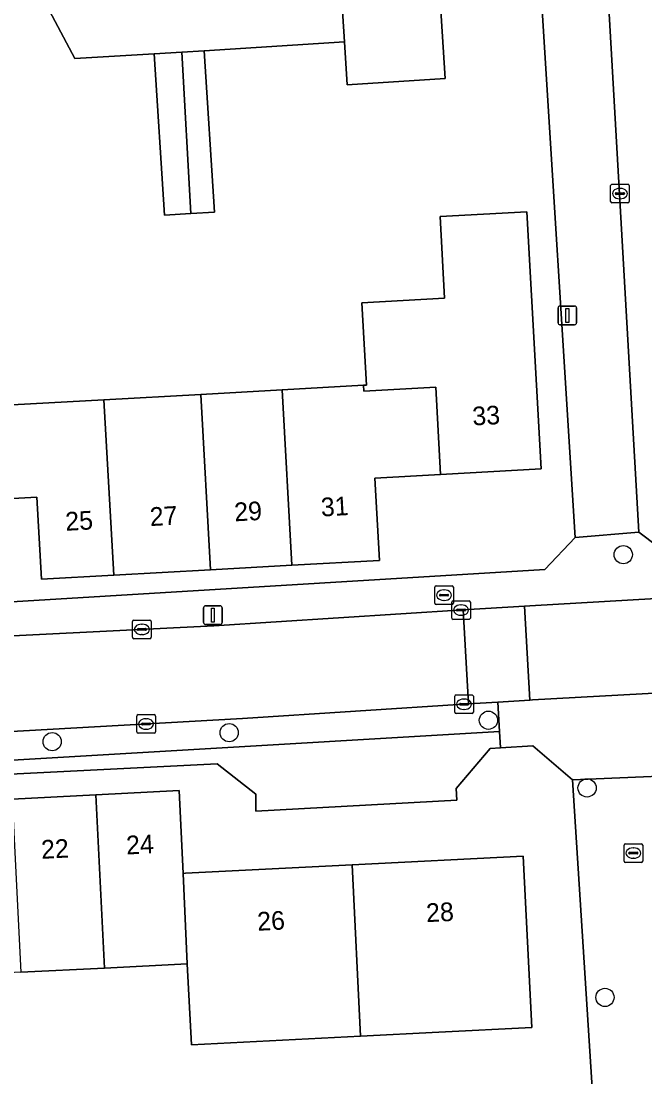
# Model space of a CAD drawing. Extents: x 158455 to 159797, y 387218 to 388672.
# Drawn here: x 159021.2 to 159054.6, y 387792.3 to 387848.9 of the extents above; entities that cross this region are included whole.
import ezdxf

# ---------------------------------------------------------------- set-up
doc = ezdxf.new("R2010")
doc.units = 0
for name, color, linetype in [('IMGEO_Boom', 7, 'Continuous'), ('IMGEO_Brandkraan', 7, 'Continuous'), ('IMGEO_Erf', 7, 'Continuous'), ('IMGEO_Kolk', 7, 'Continuous'), ('IMGEO_Lichtmast', 7, 'Continuous'), ('IMGEO_Pand', 7, 'Continuous'), ('IMGEO_Pand_nummerreeks', 7, 'Continuous'), ('IMGEO_Parkeervlak_open', 7, 'Continuous'), ('IMGEO_Rijbaan_lokaal_open', 7, 'Continuous'), ('IMGEO_Voetpad_open', 7, 'Continuous')]:
    doc.layers.add(name, color=color, linetype=linetype)

msp = doc.modelspace()

# ---------------------------------------------------------------- linework, layer by layer
at = {"layer": 'IMGEO_Boom'}
for centre in [(159053.475, 387820.335), (159046.244, 387811.453), (159022.84, 387810.306), (159032.336, 387810.791), (159051.535, 387807.825), (159052.493, 387796.59)]:
    msp.add_circle(centre, 0.489, dxfattribs=at)
at = {"layer": 'IMGEO_Brandkraan'}
for p, q in [((159043.362, 387817.735), (159043.362, 387818.587)), ((159043.437, 387818.661), (159044.289, 387818.661)), ((159043.621, 387818.155), (159043.621, 387818.167)), ((159043.664, 387818.204), (159044.062, 387818.204)), ((159043.85, 387818.441), (159043.875, 387818.441)), ((159044.105, 387818.167), (159044.105, 387818.155)), ((159044.363, 387818.587), (159044.363, 387817.735)), ((159044.289, 387817.661), (159043.437, 387817.661)), ((159044.059, 387818.118), (159043.661, 387818.118)), ((159043.873, 387817.881), (159043.848, 387817.881))]:
    msp.add_line(p, q, dxfattribs=at)
for points in [[(159043.362, 387817.735), (159043.362, 387818.587)], [(159043.437, 387818.661), (159044.289, 387818.661)], [(159044.363, 387818.587), (159044.363, 387817.735)], [(159044.289, 387817.661), (159043.437, 387817.661)]]:
    msp.add_lwpolyline(points, dxfattribs=at)
for centre, radius, start, end in [((159043.439, 387818.585), 0.0765, 91.552, 178.448), ((159043.439, 387818.585), 0.0765, 91.552, 178.448), ((159043.661, 387818.164), 0.0403, 85.8775, 175.7526), ((159043.658, 387818.154), 0.0366, 178.938, 274.7102), ((159044.062, 387818.161), 0.043, 264.8664, 352.4533), ((159044.066, 387818.166), 0.0386, 1.7309, 96.639), ((159044.287, 387818.585), 0.0765, 1.552, 88.448), ((159044.287, 387818.585), 0.0765, 1.552, 88.448), ((159043.439, 387817.737), 0.0765, 181.552, 268.448), ((159043.439, 387817.737), 0.0765, 181.552, 268.448), ((159044.287, 387817.737), 0.0765, 271.552, 358.448), ((159044.287, 387817.737), 0.0765, 271.552, 358.448)]:
    msp.add_arc(centre, radius, start, end, dxfattribs=at)
for centre, major_axis, ratio, start_param, end_param in [((159043.849, 387818.161), (-0.387, 0.002), 0.722429, 4.712389, 7.853982), ((159043.874, 387818.161), (-0.39, 0.002), 0.717154, 1.570796, 4.712389)]:
    msp.add_ellipse(centre, major_axis=major_axis, ratio=ratio, start_param=start_param, end_param=end_param, dxfattribs=at)
at = {"layer": 'IMGEO_Erf'}
for points in [[(159028.309, 387847.187), (159024.048, 387846.933), (159021.184, 387852.367), (159018.703, 387850.812), (159015.954, 387855.199), (159020.359, 387857.959), (159017.667, 387862.251), (159000.488, 387851.729), (159000, 387852.422), (158997.549, 387853.092), (158990.479, 387848.629), (158989.749, 387845.829), (159000, 387830.047), (159005.394, 387821.005), (159007.183, 387818.548)], [(159088.062, 387845.241), (159084.135, 387843.24), (159082.872, 387845.718), (159083.781, 387846.181), (159080.472, 387853.067), (159077.184, 387852.877), (159077.431, 387848.192), (159072.264, 387847.92), (159071.989, 387853.144), (159066.162, 387852.756), (159066.316, 387849.856), (159062.418, 387849.649), (159056.491, 387849.334), (159056.337, 387852.234), (159052.566, 387852.034), (159052.594, 387851.551), (159054.31, 387821.544), (159056.359, 387820.007), (159071.359, 387820.892), (159076.793, 387821.476), (159081.964, 387822.669)], [(159010.868, 387817.282), (159013.577, 387817.374), (159049.265, 387819.542), (159050.903, 387821.262), (159049.017, 387851.256), (159043.606, 387850.927), (159043.922, 387845.858), (159038.667, 387845.531), (159038.523, 387847.84), (159030.986, 387847.359), (159031.541, 387838.704), (159030.271, 387838.622), (159028.864, 387838.532), (159028.309, 387847.187)], [(159017.722, 387828.198), (159025.618, 387828.639), (159030.811, 387828.929), (159035.179, 387829.172), (159039.548, 387829.416), (159039.704, 387829.425), (159039.458, 387833.843), (159043.895, 387834.09), (159043.651, 387838.465), (159048.299, 387838.725), (159049.068, 387824.936), (159043.677, 387824.635), (159040.154, 387824.438), (159040.4, 387820.026), (159035.704, 387819.764), (159031.335, 387819.52), (159026.143, 387819.23), (159022.269, 387819.014), (159022.023, 387823.417), (159017.534, 387823.167)], [(159051.951, 387789.512), (159050.754, 387808.265), (159048.621, 387810.087), (159046.888, 387809.971), (159046.336, 387809.934), (159044.506, 387807.79), (159044.544, 387807.165), (159033.766, 387806.574), (159033.766, 387807.482), (159031.688, 387809.123), (159004.865, 387807.775), (159000, 387798.149), (158997.78, 387793.756), (158998.443, 387779.94)]]:
    msp.add_lwpolyline(points, dxfattribs=at)
msp.add_lwpolyline([(159012.511, 387797.502), (159012.692, 387792.92), (159008.311, 387792.698), (159003.317, 387792.444), (159002.838, 387801.881), (159011.766, 387802.334), (159011.541, 387806.76), (159012.039, 387806.785), (159016.368, 387807.005), (159020.698, 387807.225), (159025.176, 387807.452), (159029.657, 387807.679), (159029.864, 387803.244), (159029.994, 387803.251), (159038.929, 387803.705), (159048.107, 387804.171), (159048.574, 387794.977), (159043.581, 387794.724), (159039.389, 387794.511), (159030.31, 387794.05), (159030.09, 387798.393), (159025.646, 387798.168), (159021.163, 387797.94), (159016.84, 387797.721)], close=True, dxfattribs=at)
at = {"layer": 'IMGEO_Kolk'}
for p, q in [((159052.796, 387839.268), (159052.796, 387840.12)), ((159052.871, 387840.194), (159053.723, 387840.194)), ((159053.055, 387839.688), (159053.055, 387839.7)), ((159053.493, 387839.651), (159053.095, 387839.651)), ((159053.098, 387839.737), (159053.496, 387839.737)), ((159053.284, 387839.974), (159053.309, 387839.974)), ((159053.539, 387839.7), (159053.539, 387839.688)), ((159053.797, 387840.12), (159053.797, 387839.268)), ((159053.723, 387839.194), (159052.871, 387839.194)), ((159053.307, 387839.414), (159053.282, 387839.414)), ((159044.275, 387816.936), (159044.275, 387817.788)), ((159044.35, 387817.862), (159045.202, 387817.862)), ((159044.763, 387817.642), (159044.788, 387817.642)), ((159045.276, 387817.788), (159045.276, 387816.936)), ((159044.534, 387817.356), (159044.534, 387817.368)), ((159044.972, 387817.319), (159044.574, 387817.319)), ((159044.577, 387817.405), (159044.975, 387817.405)), ((159044.786, 387817.082), (159044.761, 387817.082)), ((159045.018, 387817.368), (159045.018, 387817.356)), ((159027.151, 387815.9), (159027.151, 387816.752)), ((159027.226, 387816.826), (159028.078, 387816.826)), ((159027.639, 387816.606), (159027.664, 387816.606)), ((159028.152, 387816.752), (159028.152, 387815.9)), ((159045.202, 387816.862), (159044.35, 387816.862)), ((159027.41, 387816.32), (159027.41, 387816.332)), ((159027.848, 387816.283), (159027.45, 387816.283)), ((159027.453, 387816.369), (159027.851, 387816.369)), ((159027.662, 387816.046), (159027.637, 387816.046)), ((159027.894, 387816.332), (159027.894, 387816.32)), ((159028.078, 387815.826), (159027.226, 387815.826)), ((159044.435, 387811.885), (159044.435, 387812.737)), ((159044.51, 387812.811), (159045.362, 387812.811)), ((159044.923, 387812.591), (159044.948, 387812.591)), ((159045.436, 387812.737), (159045.436, 387811.885)), ((159044.694, 387812.305), (159044.694, 387812.317)), ((159045.132, 387812.268), (159044.734, 387812.268)), ((159044.737, 387812.354), (159045.135, 387812.354)), ((159044.946, 387812.031), (159044.921, 387812.031)), ((159045.178, 387812.317), (159045.178, 387812.305)), ((159027.378, 387810.827), (159027.378, 387811.679)), ((159027.453, 387811.753), (159028.305, 387811.753)), ((159027.866, 387811.533), (159027.891, 387811.533)), ((159028.379, 387811.679), (159028.379, 387810.827)), ((159045.362, 387811.811), (159044.51, 387811.811)), ((159027.637, 387811.247), (159027.637, 387811.259)), ((159028.075, 387811.21), (159027.677, 387811.21)), ((159027.68, 387811.296), (159028.078, 387811.296)), ((159027.889, 387810.973), (159027.864, 387810.973)), ((159028.121, 387811.259), (159028.121, 387811.247)), ((159028.305, 387810.753), (159027.453, 387810.753)), ((159053.519, 387803.904), (159053.519, 387804.756)), ((159053.594, 387804.83), (159054.446, 387804.83)), ((159054.007, 387804.61), (159054.032, 387804.61)), ((159054.52, 387804.756), (159054.52, 387803.904)), ((159053.778, 387804.324), (159053.778, 387804.336)), ((159054.216, 387804.287), (159053.818, 387804.287)), ((159053.821, 387804.373), (159054.219, 387804.373)), ((159054.03, 387804.05), (159054.005, 387804.05)), ((159054.262, 387804.336), (159054.262, 387804.324)), ((159054.446, 387803.83), (159053.594, 387803.83))]:
    msp.add_line(p, q, dxfattribs=at)
for points in [[(159052.796, 387839.268), (159052.796, 387840.12)], [(159052.871, 387840.194), (159053.723, 387840.194)], [(159053.797, 387840.12), (159053.797, 387839.268)], [(159053.723, 387839.194), (159052.871, 387839.194)], [(159044.275, 387816.936), (159044.275, 387817.788)], [(159044.35, 387817.862), (159045.202, 387817.862)], [(159045.276, 387817.788), (159045.276, 387816.936)], [(159027.151, 387815.9), (159027.151, 387816.752)], [(159027.226, 387816.826), (159028.078, 387816.826)], [(159028.152, 387816.752), (159028.152, 387815.9)], [(159045.202, 387816.862), (159044.35, 387816.862)], [(159028.078, 387815.826), (159027.226, 387815.826)], [(159044.435, 387811.885), (159044.435, 387812.737)], [(159044.51, 387812.811), (159045.362, 387812.811)], [(159045.436, 387812.737), (159045.436, 387811.885)], [(159027.378, 387810.827), (159027.378, 387811.679)], [(159027.453, 387811.753), (159028.305, 387811.753)], [(159028.379, 387811.679), (159028.379, 387810.827)], [(159045.362, 387811.811), (159044.51, 387811.811)], [(159028.305, 387810.753), (159027.453, 387810.753)], [(159053.519, 387803.904), (159053.519, 387804.756)], [(159053.594, 387804.83), (159054.446, 387804.83)], [(159054.52, 387804.756), (159054.52, 387803.904)], [(159054.446, 387803.83), (159053.594, 387803.83)]]:
    msp.add_lwpolyline(points, dxfattribs=at)
for centre, radius, start, end in [((159052.873, 387840.118), 0.0765, 91.552, 178.448), ((159052.873, 387840.118), 0.0765, 91.552, 178.448), ((159053.095, 387839.697), 0.0403, 85.8775, 175.7526), ((159053.092, 387839.687), 0.0366, 178.938, 274.7102), ((159053.496, 387839.694), 0.043, 264.8664, 352.4533), ((159053.5, 387839.699), 0.0386, 1.7309, 96.639), ((159053.721, 387840.118), 0.0765, 1.552, 88.448), ((159053.721, 387840.118), 0.0765, 1.552, 88.448), ((159052.873, 387839.27), 0.0765, 181.552, 268.448), ((159052.873, 387839.27), 0.0765, 181.552, 268.448), ((159053.721, 387839.27), 0.0765, 271.552, 358.448), ((159053.721, 387839.27), 0.0765, 271.552, 358.448), ((159044.352, 387817.786), 0.0765, 91.552, 178.448), ((159044.352, 387817.786), 0.0765, 91.552, 178.448), ((159045.2, 387817.786), 0.0765, 1.552, 88.448), ((159045.2, 387817.786), 0.0765, 1.552, 88.448), ((159044.574, 387817.365), 0.0403, 85.8775, 175.7526), ((159044.571, 387817.355), 0.0366, 178.938, 274.7102), ((159044.975, 387817.362), 0.043, 264.8664, 352.4533), ((159044.979, 387817.367), 0.0386, 1.7309, 96.639), ((159027.228, 387816.75), 0.0765, 91.552, 178.448), ((159027.228, 387816.75), 0.0765, 91.552, 178.448), ((159028.076, 387816.75), 0.0765, 1.552, 88.448), ((159028.076, 387816.75), 0.0765, 1.552, 88.448), ((159044.352, 387816.938), 0.0765, 181.552, 268.448), ((159044.352, 387816.938), 0.0765, 181.552, 268.448), ((159045.2, 387816.938), 0.0765, 271.552, 358.448), ((159045.2, 387816.938), 0.0765, 271.552, 358.448), ((159027.228, 387815.902), 0.0765, 181.552, 268.448), ((159027.228, 387815.902), 0.0765, 181.552, 268.448), ((159027.45, 387816.329), 0.0403, 85.8775, 175.7526), ((159027.447, 387816.319), 0.0366, 178.938, 274.7102), ((159027.851, 387816.326), 0.043, 264.8664, 352.4533), ((159027.855, 387816.331), 0.0386, 1.7309, 96.639), ((159028.076, 387815.902), 0.0765, 271.552, 358.448), ((159028.076, 387815.902), 0.0765, 271.552, 358.448), ((159044.512, 387812.735), 0.0765, 91.552, 178.448), ((159044.512, 387812.735), 0.0765, 91.552, 178.448), ((159045.36, 387812.735), 0.0765, 1.552, 88.448), ((159045.36, 387812.735), 0.0765, 1.552, 88.448), ((159044.734, 387812.314), 0.0403, 85.8775, 175.7526), ((159044.731, 387812.304), 0.0366, 178.938, 274.7102), ((159045.135, 387812.311), 0.043, 264.8664, 352.4533), ((159045.139, 387812.316), 0.0386, 1.7309, 96.639), ((159027.455, 387811.677), 0.0765, 91.552, 178.448), ((159027.455, 387811.677), 0.0765, 91.552, 178.448), ((159028.303, 387811.677), 0.0765, 1.552, 88.448), ((159028.303, 387811.677), 0.0765, 1.552, 88.448), ((159044.512, 387811.887), 0.0765, 181.552, 268.448), ((159044.512, 387811.887), 0.0765, 181.552, 268.448), ((159045.36, 387811.887), 0.0765, 271.552, 358.448), ((159045.36, 387811.887), 0.0765, 271.552, 358.448), ((159027.455, 387810.829), 0.0765, 181.552, 268.448), ((159027.455, 387810.829), 0.0765, 181.552, 268.448), ((159027.677, 387811.256), 0.0403, 85.8775, 175.7526), ((159027.674, 387811.246), 0.0366, 178.938, 274.7102), ((159028.078, 387811.253), 0.043, 264.8664, 352.4533), ((159028.082, 387811.258), 0.0386, 1.7309, 96.639), ((159028.303, 387810.829), 0.0765, 271.552, 358.448), ((159028.303, 387810.829), 0.0765, 271.552, 358.448), ((159053.596, 387804.754), 0.0765, 91.552, 178.448), ((159053.596, 387804.754), 0.0765, 91.552, 178.448), ((159054.444, 387804.754), 0.0765, 1.552, 88.448), ((159054.444, 387804.754), 0.0765, 1.552, 88.448), ((159053.818, 387804.333), 0.0403, 85.8775, 175.7526), ((159053.815, 387804.323), 0.0366, 178.938, 274.7102), ((159054.219, 387804.33), 0.043, 264.8664, 352.4533), ((159054.223, 387804.335), 0.0386, 1.7309, 96.639), ((159053.596, 387803.906), 0.0765, 181.552, 268.448), ((159053.596, 387803.906), 0.0765, 181.552, 268.448), ((159054.444, 387803.906), 0.0765, 271.552, 358.448), ((159054.444, 387803.906), 0.0765, 271.552, 358.448)]:
    msp.add_arc(centre, radius, start, end, dxfattribs=at)
for centre, major_axis, ratio, start_param, end_param in [((159053.283, 387839.694), (-0.387, 0.002), 0.722429, 4.712389, 7.853982), ((159053.308, 387839.694), (-0.39, 0.002), 0.717154, 1.570796, 4.712389), ((159044.762, 387817.362), (-0.387, 0.002), 0.722429, 4.712389, 7.853982), ((159044.787, 387817.362), (-0.39, 0.002), 0.717154, 1.570796, 4.712389), ((159027.638, 387816.326), (-0.387, 0.002), 0.722429, 4.712389, 7.853982), ((159027.663, 387816.326), (-0.39, 0.002), 0.717154, 1.570796, 4.712389), ((159044.922, 387812.311), (-0.387, 0.002), 0.722429, 4.712389, 7.853982), ((159044.947, 387812.311), (-0.39, 0.002), 0.717154, 1.570796, 4.712389), ((159027.865, 387811.253), (-0.387, 0.002), 0.722429, 4.712389, 7.853982), ((159027.89, 387811.253), (-0.39, 0.002), 0.717154, 1.570796, 4.712389), ((159054.006, 387804.33), (-0.387, 0.002), 0.722429, 4.712389, 7.853982), ((159054.031, 387804.33), (-0.39, 0.002), 0.717154, 1.570796, 4.712389)]:
    msp.add_ellipse(centre, major_axis=major_axis, ratio=ratio, start_param=start_param, end_param=end_param, dxfattribs=at)
at = {"layer": 'IMGEO_Lichtmast'}
for p, q in [((159049.979, 387832.765), (159049.979, 387833.565)), ((159049.979, 387833.565), (159049.979, 387832.765)), ((159050.079, 387833.665), (159050.869, 387833.665)), ((159050.869, 387833.665), (159050.079, 387833.665)), ((159050.969, 387833.565), (159050.969, 387832.765)), ((159050.969, 387832.765), (159050.969, 387833.565)), ((159050.869, 387832.665), (159050.079, 387832.665)), ((159050.079, 387832.665), (159050.869, 387832.665)), ((159031.065, 387817.588), (159031.855, 387817.588)), ((159031.855, 387817.588), (159031.065, 387817.588)), ((159030.965, 387816.688), (159030.965, 387817.488)), ((159030.965, 387817.488), (159030.965, 387816.688)), ((159031.955, 387817.488), (159031.955, 387816.688)), ((159031.955, 387816.688), (159031.955, 387817.488)), ((159031.855, 387816.588), (159031.065, 387816.588)), ((159031.065, 387816.588), (159031.855, 387816.588))]:
    msp.add_line(p, q, dxfattribs=at)
for points in [[(159050.399, 387833.54), (159050.549, 387833.54), (159050.549, 387832.79), (159050.399, 387832.79), (159050.399, 387833.54)], [(159031.385, 387817.463), (159031.535, 387817.463), (159031.535, 387816.713), (159031.385, 387816.713), (159031.385, 387817.463)]]:
    msp.add_lwpolyline(points, dxfattribs=at)
for centre, start, end in [((159050.079, 387833.565), 90, 180), ((159050.079, 387833.565), 90, 180), ((159050.869, 387833.565), 0, 90), ((159050.869, 387833.565), 360, 90), ((159050.079, 387832.765), 180, 270), ((159050.079, 387832.765), 180, 270), ((159050.869, 387832.765), 270, 0), ((159050.869, 387832.765), 270, 0), ((159031.065, 387817.488), 90, 180), ((159031.065, 387817.488), 90, 180), ((159031.855, 387817.488), 0, 90), ((159031.855, 387817.488), 360, 90), ((159031.065, 387816.688), 180, 270), ((159031.065, 387816.688), 180, 270), ((159031.855, 387816.688), 270, 0), ((159031.855, 387816.688), 270, 0)]:
    msp.add_arc(centre, 0.1, start, end, dxfattribs=at)
at = {"layer": 'IMGEO_Pand'}
for points in [[(159038.523, 387847.84), (159038.667, 387845.531), (159043.922, 387845.858), (159043.606, 387850.927), (159038.351, 387850.6)], [(159029.788, 387847.282), (159028.309, 387847.187), (159028.864, 387838.532), (159030.271, 387838.622)], [(159029.788, 387847.282), (159030.271, 387838.622), (159031.541, 387838.704), (159030.986, 387847.359)], [(159039.548, 387829.416), (159039.566, 387829.098), (159043.417, 387829.31), (159043.677, 387824.635), (159049.068, 387824.936), (159048.299, 387838.725), (159043.651, 387838.465), (159043.895, 387834.09), (159039.458, 387833.843), (159039.704, 387829.425)], [(159012.91, 387825.784), (159017.374, 387826.033), (159017.534, 387823.167), (159022.023, 387823.417), (159022.269, 387819.014), (159026.143, 387819.23), (159025.618, 387828.639), (159017.722, 387828.198), (159017.647, 387829.55), (159015.397, 387830.687)], [(159030.811, 387828.929), (159025.618, 387828.639), (159026.143, 387819.23), (159031.335, 387819.52)], [(159030.811, 387828.929), (159031.335, 387819.52), (159035.704, 387819.764), (159035.179, 387829.172)], [(159035.179, 387829.172), (159035.704, 387819.764), (159040.4, 387820.026), (159040.154, 387824.438), (159043.677, 387824.635), (159043.417, 387829.31), (159039.566, 387829.098), (159039.548, 387829.416)], [(159020.698, 387807.225), (159021.163, 387797.94), (159025.646, 387798.168), (159025.176, 387807.452)], [(159029.864, 387803.244), (159029.657, 387807.679), (159025.176, 387807.452), (159025.646, 387798.168), (159030.09, 387798.393)], [(159038.929, 387803.705), (159039.389, 387794.511), (159043.581, 387794.724), (159048.574, 387794.977), (159048.107, 387804.171)], [(159038.929, 387803.705), (159029.994, 387803.251), (159029.864, 387803.244), (159030.09, 387798.393), (159030.31, 387794.05), (159039.389, 387794.511)]]:
    msp.add_lwpolyline(points, close=True, dxfattribs=at)
at = {"layer": 'IMGEO_Parkeervlak_open'}
msp.add_lwpolyline([(159046.748, 387812.427), (159045.18, 387812.326), (159033.058, 387811.541), (159011.135, 387810.319), (159009.362, 387810.382), (159009.458, 387808.649), (159046.835, 387810.855)], close=True, dxfattribs=at)
at = {"layer": 'IMGEO_Rijbaan_lokaal_open'}
for points in [[(159071.242, 387818.891), (159056.47, 387818.052), (159048.458, 387817.597), (159048.177, 387817.579), (159048.473, 387812.539), (159048.611, 387812.548), (159062.99, 387813.329), (159069.667, 387813.692)], [(159009.362, 387810.382), (159011.135, 387810.319), (159033.058, 387811.541), (159045.18, 387812.326), (159044.883, 387817.37)], [(159044.883, 387817.37), (159031.521, 387816.521), (159010.267, 387815.456)], [(159059.213, 387808.616), (159050.754, 387808.265), (159051.951, 387789.512), (159047.18, 387784.223), (159042.618, 387783.954), (159042.693, 387782.448), (159042.94, 387777.463), (159045.557, 387777.616), (159045.548, 387778.616), (159047.908, 387780.793), (159052.807, 387780.978), (159054.486, 387779.359), (159055.205, 387770.365), (159053.479, 387768.284), (159053.02, 387768.231), (159053.653, 387758.416)]]:
    msp.add_lwpolyline(points, dxfattribs=at)
for points in [[(159046.748, 387812.427), (159048.473, 387812.539), (159048.177, 387817.579), (159044.883, 387817.37), (159045.18, 387812.326)], [(159064.976, 387811.829), (159063.076, 387811.726), (159062.99, 387813.329), (159048.611, 387812.548), (159048.473, 387812.539), (159046.748, 387812.427), (159046.835, 387810.855), (159046.888, 387809.971), (159048.621, 387810.087), (159050.754, 387808.265), (159059.213, 387808.616), (159065.131, 387808.962)]]:
    msp.add_lwpolyline(points, close=True, dxfattribs=at)
at = {"layer": 'IMGEO_Voetpad_open'}
for points in [[(159021.184, 387852.367), (159024.048, 387846.933), (159028.309, 387847.187), (159029.788, 387847.282), (159030.986, 387847.359), (159038.523, 387847.84), (159038.351, 387850.6)], [(159049.017, 387851.256), (159050.903, 387821.262), (159054.31, 387821.544), (159052.594, 387851.551)], [(158988.261, 387831.208), (159000, 387812.491), (159002.375, 387808.704), (159004.865, 387807.775), (159031.688, 387809.123), (159033.766, 387807.482), (159033.766, 387806.574), (159044.544, 387807.165), (159044.506, 387807.79), (159046.336, 387809.934), (159046.888, 387809.971), (159046.835, 387810.855), (159009.458, 387808.649), (159009.362, 387810.382)], [(159010.267, 387815.456), (159031.521, 387816.521), (159044.883, 387817.37), (159048.177, 387817.579), (159048.458, 387817.597), (159056.47, 387818.052), (159056.359, 387820.007), (159054.31, 387821.544), (159050.903, 387821.262), (159049.265, 387819.542), (159013.577, 387817.374), (159010.868, 387817.282)]]:
    msp.add_lwpolyline(points, dxfattribs=at)

# ---------------------------------------------------------------- texts
at = {"layer": 'IMGEO_Pand_nummerreeks'}
for s, rotation, p in [('33', 3.1957, (159045.407, 387827.256)), ('31', 3.1947, (159037.281, 387822.376)), ('25', 3.1947, (159023.57, 387821.611)), ('27', 3.1947, (159028.103, 387821.864)), ('29', 3.1947, (159032.635, 387822.117)), ('24', 2.9049, (159026.831, 387804.252)), ('22', 2.905, (159022.271, 387804.02)), ('26', 2.9049, (159033.863, 387800.163)), ('28', 2.9077, (159042.923, 387800.624))]:
    msp.add_text(s, height=1, rotation=rotation, dxfattribs=at).set_placement(p)

doc.saveas('drawing.dxf')
